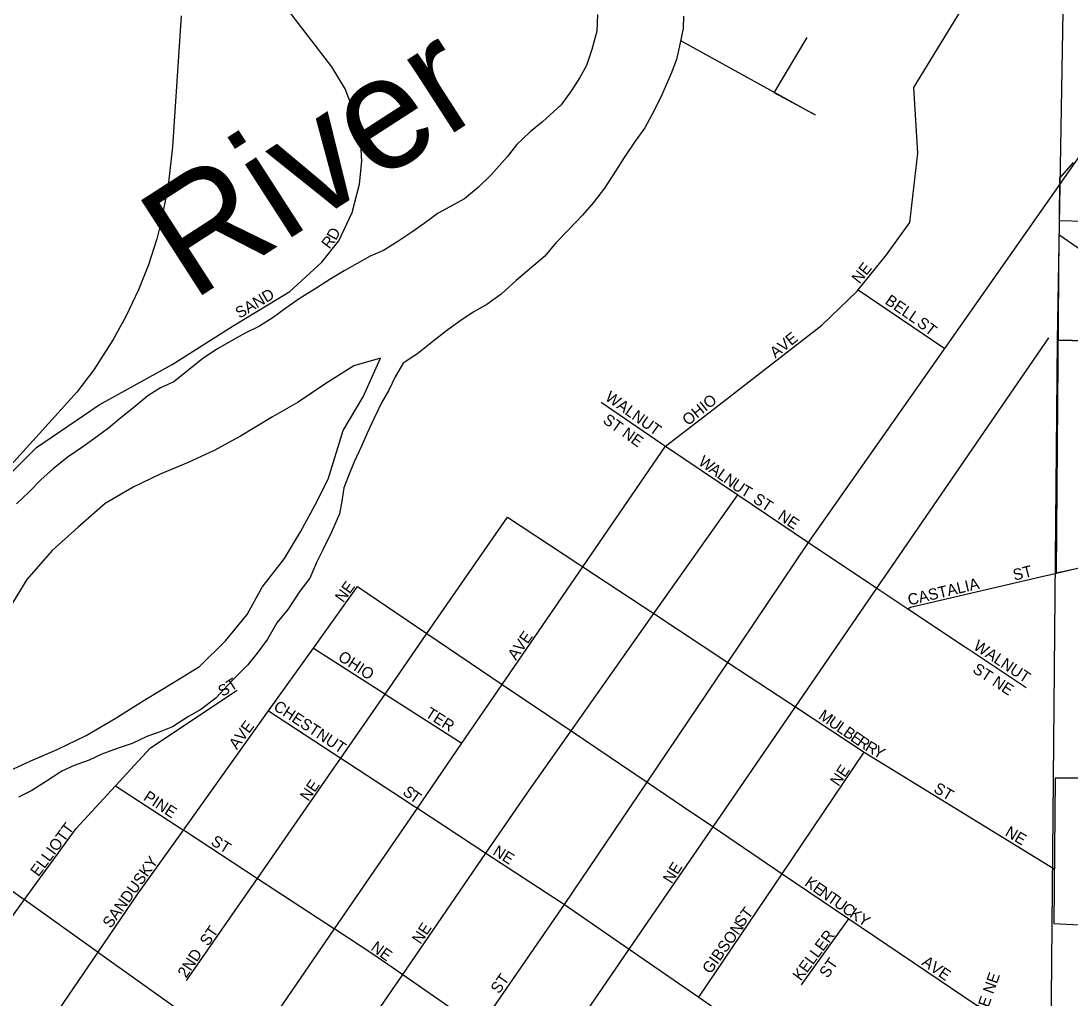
# Model space of a CAD drawing. Extents: x 1588073 to 2013523, y 1090242 to 1357120.
# Drawn here: x 1800917 to 1805571, y 1220235 to 1224569 of the extents above; entities that cross this region are included whole.
import ezdxf

# ---------------------------------------------------------------- set-up
doc = ezdxf.new("R2010")
doc.units = 0
for name, color, linetype in [('GM_X_City_Street', 7, 'Continuous'), ('GM_X_City_Street_Text', 7, 'Continuous'), ('GM_X_Corporation', 7, 'Continuous'), ('GM_X_County_Road', 7, 'Continuous'), ('GM_X_Major_River', 7, 'Continuous'), ('GM_X_Major_River_Text', 7, 'Continuous'), ('GM_X_Minor_River', 7, 'Continuous'), ('GM_X_Rail_Line', 7, 'Continuous'), ('GM_X_Section', 7, 'Continuous')]:
    doc.layers.add(name, color=color, linetype=linetype)

msp = doc.modelspace()

# ---------------------------------------------------------------- linework, layer by layer
at = {"layer": 'GM_X_City_Street'}
for points in [[(1803774.3, 1222684.4), (1803985.8, 1222847.4), (1804467, 1223220.4), (1804623, 1223372.2), (1804627.6, 1223377.9), (1804753.1, 1223532.7), (1804857.1, 1223675.8), (1804891.7, 1223983.7), (1804874.2, 1224274.1), (1805386.9, 1225113.7)], [(1800047.7, 1221932.4), (1800293.8, 1222040.5), (1800419.6, 1222121.4), (1800644.2, 1222337.1), (1800985.6, 1222678.7), (1801264.1, 1222867.4), (1801587.5, 1223047.3), (1801857, 1223218), (1802108.5, 1223370.8), (1802251.3, 1223500.7), (1802326.4, 1223594.4), (1802384.6, 1223720.8), (1802418.1, 1223845.7), (1802427.6, 1223947.2), (1802421.7, 1224050.6), (1802402.1, 1224146), (1802354.4, 1224268.9), (1802295.1, 1224365.7), (1801955.5, 1224808.5), (1801805.9, 1225062.7)], [(1804408.1, 1222257.5), (1804408.1, 1222257.5), (1805011.7, 1223118.1), (1805528.3, 1223854.6)], [(1804627.6, 1223377.9), (1805011.7, 1223118.1)], [(1804761.1, 1222127.9), (1804761.1, 1222127.9), (1805473.2, 1223164.7)], [(1803488.5, 1222879.4), (1803756.5, 1222696.6), (1803774.3, 1222684.4)], [(1801770.9, 1219744), (1801771.4, 1219745.3), (1801784.7, 1219777.3), (1801791.6, 1219793.8), (1801915, 1219973.7), (1802307.5, 1220545.9), (1802674.1, 1221080.4), (1802871.4, 1221368.1), (1803050.7, 1221629.3), (1803407.6, 1222149.8), (1803774.3, 1222684.4)], [(1803774.3, 1222684.4), (1804094.6, 1222468.7), (1804408.1, 1222257.5)], [(1802581, 1220301.4), (1802609.5, 1220343), (1802978.3, 1220881.5), (1803170.7, 1221162.5), (1803355.3, 1221423.4), (1803722.4, 1221942.5), (1804094.6, 1222468.7)], [(1802303.2, 1221257.7), (1802334.3, 1221302.4), (1802530.8, 1221586.4), (1802716.8, 1221855), (1803073.3, 1222370)], [(1803073.3, 1222370), (1803385.2, 1222164.6), (1803385.3, 1222164.5)], [(1802609.9, 1219490.1), (1802610.4, 1219491.2), (1802616.8, 1219505.8), (1802713.2, 1219765), (1802949.1, 1220106.7), (1803326.8, 1220653.7), (1803692.2, 1221195.7), (1804050.2, 1221726.6), (1804408.1, 1222257.5)], [(1804408.1, 1222257.5), (1804711.2, 1222055.2), (1804848.1, 1221963.8), (1804852.5, 1221966.6)], [(1803385.3, 1222164.5), (1803407.6, 1222149.8), (1803722.4, 1221942.5), (1804050.2, 1221726.6), (1804320.8, 1221548.3), (1804321.1, 1221548.1)], [(1803365.4, 1220095.7), (1803612.8, 1220455.9), (1803984.8, 1220997.7), (1804349.9, 1221529.2), (1804711.2, 1222055.2), (1804761.1, 1222127.9)], [(1804852.5, 1221966.6), (1804859.4, 1221971.1), (1805460.4, 1222111.6), (1805475.6, 1222115.1)], [(1801084.7, 1220186.4), (1801259.1, 1220442.2), (1801435.7, 1220701.1), (1801637.6, 1220983.4), (1802014.9, 1221511.2), (1802213.9, 1221789.4), (1802409.4, 1222062.8)], [(1802409.4, 1222062.8), (1802716.8, 1221855), (1803050.7, 1221629.3), (1803355.3, 1221423.4), (1803692.2, 1221195.7), (1803854, 1221086.3), (1803983.3, 1220998.7)], [(1804848.1, 1221963.8), (1805103, 1221794.6), (1805110.6, 1221789.6)], [(1802213.9, 1221789.4), (1802520.7, 1221592.8), (1802520.7, 1221592.8)], [(1805110.6, 1221789.6), (1805373.1, 1221615.3)], [(1801438.4, 1221289.9), (1801491.7, 1221347.7), (1801875.8, 1221603.8)], [(1802520.7, 1221592.8), (1802530.8, 1221586.4), (1802871.4, 1221368.1)], [(1804321.1, 1221548.1), (1804349.9, 1221529.2), (1804655, 1221328.2), (1805496.7, 1220811.6)], [(1802014.9, 1221511.2), (1802334.3, 1221302.4), (1802641.8, 1221101.5), (1802648.3, 1221097.2)], [(1803921.2, 1220242.5), (1804291.3, 1220790.2), (1804655, 1221328.2)], [(1800544, 1220140.3), (1800601.7, 1220219.7), (1800932.7, 1220675.3), (1801161.6, 1220990.3), (1801336.7, 1221179.9), (1801437.3, 1221288.7), (1801438.4, 1221289.9)], [(1801947.9, 1220744.3), (1801965.2, 1220769.4), (1802303.2, 1221257.7), (1802303.2, 1221257.7)], [(1801336.7, 1221179.9), (1801637.6, 1220983.4), (1801645.9, 1220978), (1801646, 1220977.9)], [(1802648.3, 1221097.2), (1802674.1, 1221080.4), (1802978.3, 1220881.5), (1803313.4, 1220662.5), (1803326.8, 1220653.7)], [(1801646, 1220977.9), (1801965.2, 1220769.4), (1802307.5, 1220545.9), (1802308.3, 1220545.3), (1802308.7, 1220545.1)], [(1803983.3, 1220998.7), (1803984.8, 1220997.7), (1804291.3, 1220790.2), (1804587.1, 1220589.8), (1805205, 1220171.4), (1805337.2, 1220101.6), (1805479.5, 1220015.6), (1805526.9, 1220015.4)], [(1800705.2, 1220837.8), (1800921.2, 1220683.5)], [(1801651.6, 1220316.5), (1801947.8, 1220744.2), (1801947.9, 1220744.3)], [(1800921.2, 1220683.5), (1800921.2, 1220683.5), (1800932.7, 1220675.3), (1801259.1, 1220442.2), (1801266.9, 1220436.6)], [(1803326.8, 1220653.7), (1803612.8, 1220455.9), (1803921.2, 1220242.5), (1804065.9, 1220142.4)], [(1804376.9, 1220298), (1804587.1, 1220589.8)], [(1802308.7, 1220545.1), (1802476.2, 1220435.7), (1802609.5, 1220343), (1802949.1, 1220106.7), (1803235.9, 1219907.2), (1803265, 1219887)], [(1801266.9, 1220436.6), (1801266.9, 1220436.6), (1801915, 1219973.7)], [(1802132.9, 1219647), (1802580.2, 1220300.2), (1802581, 1220301.4)]]:
    msp.add_lwpolyline(points, dxfattribs=at)
at = {"layer": 'GM_X_Corporation'}
for points in [[(1805580.8, 1223941.6), (1805520.1, 1223872.3), (1805518.5, 1223684.3), (1806087.4, 1223669.4)], [(1805718.3, 1223483.1), (1805517.9, 1223620.8), (1805505.1, 1222123.3), (1805732.5, 1222172.8)], [(1806015.1, 1221214.2), (1805500.5, 1221213.1), (1805494.4, 1220569), (1806916.7, 1220494.9)]]:
    msp.add_lwpolyline(points, dxfattribs=at)
at = {"layer": 'GM_X_County_Road'}
for points in [[(1805528.3, 1223854.6), (1805528.3, 1223854.7), (1805607.1, 1223966.9), (1805618.8, 1223984.3)], [(1805475.6, 1222115.1), (1805768.6, 1222183.6), (1805787.7, 1222188.1)]]:
    msp.add_lwpolyline(points, dxfattribs=at)
at = {"layer": 'GM_X_Major_River'}
for points in [[(1803471.9, 1224598.1), (1803469, 1224524), (1803448, 1224442), (1803423.2, 1224372.1), (1803394.6, 1224318.3), (1803357.9, 1224260.6), (1803311.1, 1224196.9), (1803228.1, 1224121.6), (1803173.5, 1224078.1), (1803112.8, 1224020.6), (1803072.1, 1223967), (1803001.1, 1223887.6), (1802944.4, 1223832), (1802883.7, 1223780.6), (1802766.8, 1223717.7), (1802704.2, 1223672.2), (1802649.7, 1223632.7), (1802587.2, 1223591.3), (1802524.6, 1223551.9), (1802464.2, 1223526.5), (1802407.8, 1223495), (1802349.3, 1223461.6), (1802290.8, 1223426.1), (1802228.3, 1223386.7), (1802149.6, 1223337.4), (1802091.1, 1223295.9), (1802034.5, 1223254.5), (1801974, 1223217), (1801907.5, 1223183.7), (1801847.1, 1223150.2), (1801788.6, 1223116.8), (1801724, 1223073.4), (1801594.7, 1222970.5), (1801536.3, 1222943.1), (1801479.8, 1222907.6), (1801417.1, 1222856.2), (1801360.5, 1222810.7), (1801305.9, 1222765.2), (1801249.4, 1222723.7), (1801190.8, 1222682.2), (1801126.2, 1222636.8), (1801061.5, 1222585.4), (1801004.9, 1222535.8), (1800954.2, 1222482.3), (1800897.5, 1222428.8)], [(1803854.3, 1224590), (1803851.7, 1224535.9), (1803839, 1224471.9), (1803822.1, 1224397.9), (1803799.4, 1224336), (1803758.2, 1224242.3), (1803723.4, 1224172.5), (1803682.4, 1224094.8), (1803639.7, 1224037.1), (1803590.8, 1223963.4), (1803552.1, 1223903.7), (1803503.2, 1223828.1), (1803454.4, 1223764.5), (1803405.7, 1223708.8), (1803344.9, 1223645.4), (1803288.1, 1223585.8), (1803239.4, 1223526.2), (1803112, 1223419.3), (1803045.2, 1223357.9), (1802982.6, 1223312.5), (1802922.1, 1223279.1), (1802857.5, 1223235.6), (1802803, 1223196.1), (1802742.4, 1223148.7), (1802675.6, 1223095.3), (1802611.1, 1223051.9), (1802576.3, 1222992.1), (1802547.6, 1222932.3), (1802514.9, 1222876.5), (1802482.1, 1222808.7), (1802451.3, 1222742.9), (1802426.6, 1222685), (1802393.8, 1222615.2), (1802371.2, 1222561.4), (1802348.4, 1222499.5), (1802339.7, 1222441.4), (1802329.1, 1222385.4), (1802294.1, 1222303.6), (1802257.2, 1222227.8), (1802228.5, 1222172), (1802197.7, 1222100.2), (1802152.9, 1222042.6), (1802099.9, 1221960.9), (1802051.2, 1221901.3), (1802010.3, 1221829.6), (1801963.6, 1221768), (1801920.9, 1221714.3), (1801852, 1221644.9), (1801781, 1221567.5), (1801714.4, 1221518.1), (1801659.9, 1221486.6), (1801589.3, 1221441.2), (1801529, 1221417.8), (1801474.7, 1221398.4), (1801410.2, 1221367), (1801343.9, 1221345.6), (1801275.5, 1221320.3), (1801219.1, 1221292.9), (1801152.7, 1221269.5), (1801098.4, 1221244), (1801025.7, 1221196.7), (1800965.2, 1221159.3), (1800906.8, 1221129.8)], [(1802511.2, 1223075), (1802392.6, 1223040.2), (1802263.5, 1222959.4), (1802146.4, 1222880.4), (1802031.5, 1222815.5), (1801890.4, 1222728.8), (1801773.5, 1222665.9), (1801658.7, 1222613.1), (1801533.9, 1222560.3), (1801415.1, 1222503.4), (1801290.1, 1222430.6), (1801170.7, 1222325.6), (1801055.4, 1222222.6), (1800943.8, 1222093.5), (1800866.2, 1221968.1)], [(1802278.8, 1222538.3), (1802345.8, 1222754.1), (1802433.3, 1222903.1), (1802511.2, 1223075)], [(1800825.8, 1221228.9), (1800960.7, 1221289.6), (1801077.4, 1221340.5), (1801206.3, 1221403.2), (1801335.4, 1221478), (1801466.5, 1221560.8), (1801593.5, 1221637.6), (1801708.5, 1221708.6), (1801824, 1221821.6), (1801919.4, 1221938.8), (1801986.9, 1222060.4), (1802084.5, 1222187.6), (1802155.9, 1222305.1), (1802221.4, 1222424.6), (1802278.8, 1222538.3)]]:
    msp.add_lwpolyline(points, dxfattribs=at)
at = {"layer": 'GM_X_Minor_River'}
for p, q in [((1803840.2, 1224482.6), (1804436.7, 1224153.1)), ((1804254.8, 1224250.8), (1804401.8, 1224496.3)), ((1804436.7, 1224153.1), (1804254.8, 1224250.8))]:
    msp.add_line(p, q, dxfattribs=at)
at = {"layer": 'GM_X_Rail_Line'}
msp.add_lwpolyline([(1801627.5, 1224591.7), (1801589.5, 1224011.3), (1801569.5, 1223840.2), (1801537.4, 1223675.1), (1801519.4, 1223604.1), (1801482.4, 1223488), (1801437.4, 1223376.9), (1801382.3, 1223258.9), (1801326.3, 1223156.8), (1801240.3, 1223023.7), (1801164.2, 1222924.7), (1800745, 1222462.4)], dxfattribs=at)
at = {"layer": 'GM_X_Section'}
msp.add_lwpolyline([(1806959.3, 1223121.7), (1805510.7, 1223154.6), (1805544.9, 1225125.5)], dxfattribs=at)
msp.add_lwpolyline([(1806959.3, 1223121.7), (1806815.3, 1217935.6), (1806367.2, 1217950.4), (1805464.7, 1217967.9), (1805510.7, 1223154.6)], close=True, dxfattribs=at)

# ---------------------------------------------------------------- texts
at = {"layer": 'GM_X_City_Street_Text'}
for s, rotation, p in [('D', 61.721, (1802313.1, 1223593.8)), ('R', 52.2389, (1802284, 1223555)), ('NE', 51.3491, (1804633.5, 1223400.9)), ('SAND', 30.7029, (1801886, 1223249.1)), ('BELL', 325.4065, (1804743, 1223319.1)), ('ST', 322.4318, (1804884.1, 1223222.1)), ('AVE', 38.6576, (1804260.9, 1223072.3)), ('WALNUT', 324.4623, (1803502.3, 1222892.3)), ('OHIO', 39.1748, (1803873.7, 1222773.1)), ('ST NE', 324.6368, (1803492.1, 1222791.3)), ('W', 324.4956, (1803915.9, 1222606.3)), ('A', 324.4966, (1803962.5, 1222573.1)), ('L', 324.4909, (1803998.3, 1222547.5)), ('N', 324.5123, (1804027, 1222527)), ('U', 325.3568, (1804063.4, 1222501)), ('T', 329.851, (1804103.3, 1222473.7)), ('ST', 326.3099, (1804157.6, 1222439.2)), ('NE', 326.3133, (1804267.6, 1222364.4)), ('ST', 14.0362, (1805320.5, 1222088.5)), ('NE', 53.7506, (1802345.2, 1221988.2)), ('CASTALIA', 13.4321, (1804854.2, 1221978.5)), ('AVE', 54.6917, (1803110.7, 1221732.8)), ('WALNUT', 326.574, (1805134.4, 1221788.1)), ('OHIO', 326.7663, (1802318.4, 1221739.7)), ('ST NE', 326.7265, (1805131.2, 1221685.4)), ('ST', 32.7321, (1801810.9, 1221572.5)), ('CHESTNUT', 326.7466, (1802032.4, 1221519.7)), ('TER', 327.5282, (1802705.5, 1221488.9)), ('M', 325.5168, (1804448.2, 1221480)), ('U', 325.5219, (1804491.7, 1221450.1)), ('AVE', 53.424, (1801874.4, 1221337)), ('L', 325.5182, (1804527.9, 1221425.2)), ('B', 325.5152, (1804557, 1221405.2)), ('E', 325.5182, (1804589.6, 1221382.8)), ('R', 325.9677, (1804619, 1221362.6)), ('R', 329.4249, (1804654.5, 1221338.7)), ('Y', 330.8993, (1804689.8, 1221317.9)), ('NE', 55.4949, (1804540.7, 1221173.9)), ('NE', 55.4981, (1802191.1, 1221107.9)), ('PINE', 326.8222, (1801456, 1221119.3)), ('S', 321.6218, (1802605.2, 1221145.1)), ('T', 325.6122, (1802635.8, 1221121)), ('ST', 329.4228, (1804958, 1221154.7)), ('ELLIOTT', 53.5332, (1800994.5, 1220773.8)), ('NE', 329.537, (1805274.8, 1220961.1)), ('ST', 328.3953, (1801754.9, 1220921.4)), ('SANDUSKY', 54.6373, (1801315.5, 1220544.8)), ('NE', 327.9922, (1803004.6, 1220877.4)), ('NE', 57.9872, (1803801.3, 1220742.4)), ('K', 324.9399, (1804386.6, 1220740.7)), ('E', 324.9544, (1804422.7, 1220715.4)), ('N', 324.9399, (1804451.5, 1220695.2)), ('T', 324.9229, (1804487.5, 1220670)), ('U', 324.9509, (1804516.3, 1220649.7)), ('ST', 52.4371, (1804114.2, 1220549.5)), ('C', 325.0795, (1804552.4, 1220624.4)), ('K', 326.4498, (1804586, 1220601)), ('Y', 327.0734, (1804623.2, 1220576.3)), ('ST', 55.2978, (1801746.7, 1220465.6)), ('NE', 56.3133, (1802688.2, 1220474.2)), ('GIBSON', 54.4633, (1803973.2, 1220342.5)), ('KELLER', 53.3434, (1804373.7, 1220311.8)), ('2ND', 56.8905, (1801649.7, 1220324.5)), ('NE', 323.7459, (1802464, 1220454.6)), ('ST', 55.3092, (1804492.6, 1220324.2)), ('AVE', 325.4935, (1804905.7, 1220388.8)), ('ST', 55.2939, (1803035.9, 1220254.4)), ('PENNSYLVANIA AVE NE', 70.4428, (1804997.2, 1219609.8))]:
    msp.add_text(s, height=50, rotation=rotation, dxfattribs=at).set_placement(p)
at = {"layer": 'GM_X_Major_River_Text'}
msp.add_text('River', height=500.29, rotation=32.8257, dxfattribs=at).set_placement((1801674.6, 1223324.4))

doc.saveas('drawing.dxf')
